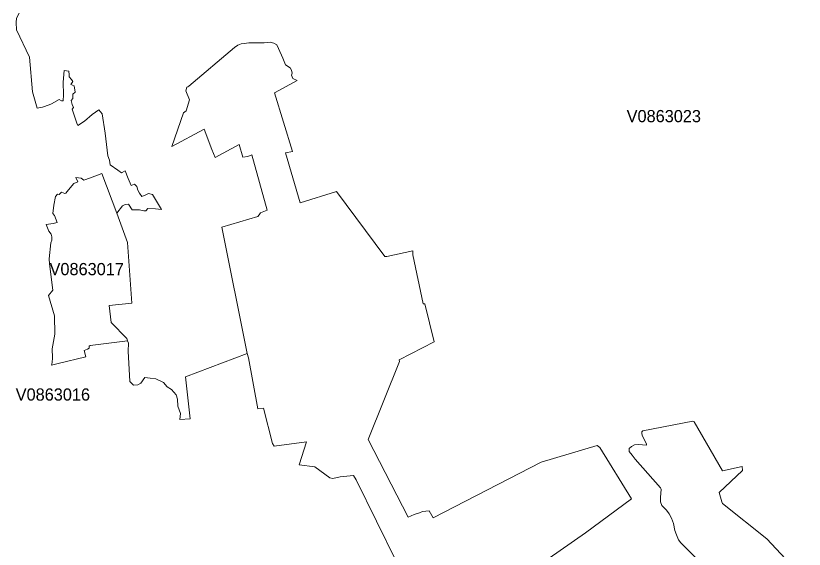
# Model space of a CAD drawing. Extents: x 369010 to 735936, y 6377141 to 6616555.
# Drawn here: x 484922 to 491389, y 6476294 to 6480668 of the extents above; entities that cross this region are included whole.
import ezdxf
from ezdxf.enums import TextEntityAlignment as Align

# ---------------------------------------------------------------- set-up
doc = ezdxf.new("R2010")
doc.units = 0
doc.header["$LTSCALE"] = 40
doc.layers.add('3', color=7, linetype='Continuous', lineweight=13)
doc.layers.add('4', color=7, linetype='Continuous')

msp = doc.modelspace()

# ---------------------------------------------------------------- linework, layer by layer
at = {"layer": '3'}
for points in [[(484948.9, 6480690.72), (484928.21, 6480649.17), (484924.9, 6480613.92), (484928.21, 6480552.85), (485034.14, 6480327.93), (485058.3, 6480045.25), (485096.86, 6479911.85), (485140.22, 6479919.96), (485194.84, 6479939.16), (485215.69, 6479945.62), (485278.42, 6479981.03), (485297.62, 6479971.44), (485309.37, 6479971.44), (485314.33, 6480019.27), (485309.37, 6480123.37), (485317.64, 6480219.03), (485357.2, 6480214.06), (485360.51, 6480184.44), (485358.85, 6480167.89), (485378.71, 6480144.72), (485388.65, 6480129.99), (485373.75, 6480103.51), (485401.89, 6480093.58), (485408.51, 6480042.44), (485390.3, 6480024.23), (485390.3, 6479989.64), (485375.4, 6479973.09), (485383.68, 6479941.64), (485395.27, 6479916.98), (485385.34, 6479903.74), (485421.58, 6479786.57), (485431.51, 6479768.36), (485486.13, 6479803.12), (485548.85, 6479857.57), (485603.3, 6479897.12), (485631.27, 6479864.19), (485654.44, 6479705.64), (485677.62, 6479519.61), (485690.69, 6479484.85), (485697.31, 6479445.3), (485760.04, 6479402.43), (485789.83, 6479379.26), (485819.45, 6479397.47), (485842.62, 6479334.74), (485869.1, 6479275.33), (485895.42, 6479286.75), (485915.28, 6479267.05), (485923.06, 6479239.41), (485937.95, 6479212.93), (485954.5, 6479186.62), (485989.09, 6479199.69), (486010.61, 6479209.62), (486042.05, 6479201.35), (486117.86, 6479079.2), (486068.37, 6479085.82), (486005.64, 6479087.48), (485989.09, 6479067.62), (485971.05, 6479067.62), (485936.3, 6479077.55), (485876.88, 6479077.55), (485847.09, 6479123.89), (485819.12, 6479120.58), (485795.95, 6479108.99), (485750.93, 6479049.25), (485838.15, 6478809.76), (485874.56, 6478310.6), (485689.03, 6478292.56), (485703.27, 6478152.05), (485832.03, 6478021.96), (485837.33, 6478003.92), (485845.77, 6477983.24), (485843.28, 6477917.53), (485858.51, 6477669.94), (485888.8, 6477639.48), (485921.73, 6477642.13), (485946.89, 6477654.71), (485979.83, 6477702.71), (486025.34, 6477695.09), (486070.85, 6477690.13), (486134.08, 6477659.84), (486164.36, 6477624.42), (486199.78, 6477604.23), (486237.68, 6477558.72), (486247.78, 6477523.3), (486250.26, 6477467.69), (486273.1, 6477406.95), (486267.97, 6477356.47), (486351.38, 6477364.09), (486313.48, 6477707.84), (486820.42, 6477899.16), (486612.38, 6478935.88), (486906.48, 6479021.44), (486919.23, 6479035.34), (486929.65, 6479052.72)], [(485750.93, 6479049.25), (485795.95, 6479108.99), (485819.12, 6479120.58), (485847.09, 6479123.89), (485876.88, 6479077.55), (485936.3, 6479077.55), (485971.05, 6479067.62), (485989.09, 6479067.62), (486005.64, 6479087.48), (486068.37, 6479085.82), (486117.86, 6479079.2), (486042.05, 6479201.35), (486010.61, 6479209.62), (485989.09, 6479199.69), (485954.5, 6479186.62), (485937.95, 6479212.93), (485923.06, 6479239.41), (485915.28, 6479267.05), (485895.42, 6479286.75), (485869.1, 6479275.33), (485842.62, 6479334.74), (485819.45, 6479397.47), (485789.83, 6479379.26), (485760.04, 6479402.43), (485697.31, 6479445.3), (485690.69, 6479484.85), (485677.62, 6479519.61), (485654.44, 6479705.64), (485631.27, 6479864.19), (485603.3, 6479897.12), (485548.85, 6479857.57), (485486.13, 6479803.12), (485431.51, 6479768.36), (485421.58, 6479786.57), (485385.34, 6479903.74), (485395.27, 6479916.98), (485383.68, 6479941.64), (485375.4, 6479973.09), (485390.3, 6479989.64), (485390.3, 6480024.23), (485408.51, 6480042.44), (485401.89, 6480093.58), (485373.75, 6480103.51), (485388.65, 6480129.99), (485378.71, 6480144.72), (485358.85, 6480167.89), (485360.51, 6480184.44), (485357.2, 6480214.06), (485317.64, 6480219.03), (485309.37, 6480123.37), (485314.33, 6480019.27), (485309.37, 6479971.44), (485297.62, 6479971.44), (485278.42, 6479981.03), (485215.69, 6479945.62), (485194.84, 6479939.16), (485140.22, 6479919.96), (485096.86, 6479911.85), (485058.3, 6480045.25), (485034.14, 6480327.93), (484928.21, 6480552.85), (484924.9, 6480613.92), (484928.21, 6480649.17), (484948.9, 6480690.72)], [(486929.65, 6479052.72), (486985.1, 6479074.73), (486857.66, 6479528.55), (486824.23, 6479512.99), (486783.51, 6479508.02), (486754.38, 6479612.13), (486556.28, 6479505.38), (486529.63, 6479571.41), (486467.4, 6479739.07), (486203.26, 6479595.58), (486298.42, 6479871.14), (486320.1, 6479888.85), (486348.07, 6479979.05), (486316.3, 6480053.86), (486323.91, 6480083.15), (486332.68, 6480085.63), (486340.46, 6480090.76), (486715.99, 6480409.03), (486742.63, 6480426.74), (486769.28, 6480436.83), (486794.77, 6480441.96), (486832.83, 6480445.77), (486895.06, 6480445.77), (486928.99, 6480446.93), (486958.12, 6480446.93), (487008.93, 6480450.73), (487039.38, 6480444.45), (487062.22, 6480429.22), (487077.45, 6480398.77), (487113.03, 6480319.99), (487129.58, 6480279.44), (487133.39, 6480265.37), (487171.45, 6480241.37), (487184.2, 6480221.02), (487188, 6480198.18), (487182.87, 6480181.63), (487195.62, 6480153.66), (487229.88, 6480138.43), (487044.51, 6480036.81), (487191.15, 6479555.52), (487134.05, 6479545.43), (487254.7, 6479135.31), (487553.11, 6479227.99), (487949.32, 6478694.74), (487965.71, 6478694.74), (488178.88, 6478741.41), (488178.88, 6478708.31), (488262.79, 6478304.64), (488278.01, 6478304.64), (488354.15, 6477995.48), (488067.16, 6477845.7), (488069.64, 6477832.96), (487813.28, 6477192.13), (488140.98, 6476557.25), (488189.3, 6476577.61), (488232.33, 6476592.84), (488257.82, 6476602.93), (488313.76, 6476608.06), (488346.7, 6476552.12), (489231.98, 6477008.75), (489691.09, 6477143.3), (489713.93, 6477128.08), (489972.44, 6476707.37), (489594.6, 6476428.49), (489180.67, 6476139.02)], [(488278.01, 6478304.64), (488262.79, 6478304.64), (488178.88, 6478708.31), (488178.88, 6478741.41), (487965.71, 6478694.74), (487949.32, 6478694.74), (487553.11, 6479227.99), (487254.7, 6479135.31), (487134.05, 6479545.43), (487191.15, 6479555.52), (487044.51, 6480036.81), (487229.88, 6480138.43), (487195.62, 6480153.66), (487182.87, 6480181.63), (487188, 6480198.18), (487184.2, 6480221.02), (487171.45, 6480241.37), (487133.39, 6480265.37), (487129.58, 6480279.44), (487113.03, 6480319.99), (487077.45, 6480398.77), (487062.22, 6480429.22), (487039.38, 6480444.45), (487008.93, 6480450.73), (486958.12, 6480446.93), (486928.99, 6480446.93), (486895.06, 6480445.77), (486832.83, 6480445.77), (486794.77, 6480441.96), (486769.28, 6480436.83), (486742.63, 6480426.74), (486715.99, 6480409.03), (486340.46, 6480090.76), (486332.68, 6480085.63), (486323.91, 6480083.15), (486316.3, 6480053.86), (486348.07, 6479979.05), (486320.1, 6479888.85), (486298.42, 6479871.14), (486203.26, 6479595.58), (486467.4, 6479739.07), (486529.63, 6479571.41), (486556.28, 6479505.38), (486754.38, 6479612.13), (486783.51, 6479508.02), (486824.23, 6479512.99), (486857.66, 6479528.55), (486985.1, 6479074.73), (486929.65, 6479052.72), (486919.23, 6479035.34), (486906.48, 6479021.44), (486612.38, 6478935.88), (486820.42, 6477899.16)], [(488048.13, 6476185.2), (487714.47, 6476863.77), (487691.8, 6476899.02), (487583.06, 6476886.44), (487523.65, 6476873.7), (487498.49, 6476878.66), (487374.53, 6476969.69), (487245.6, 6476984.92), (487306.34, 6477174.42), (487041.7, 6477139), (487026.47, 6477161.84), (486953.15, 6477449.98), (486907.64, 6477444.85), (486831.84, 6477861.92), (486820.42, 6477899.16), (486313.48, 6477707.84), (486351.38, 6477364.09), (486267.97, 6477356.47), (486273.1, 6477406.95), (486250.26, 6477467.69), (486247.78, 6477523.3), (486237.68, 6477558.72), (486199.78, 6477604.23), (486164.36, 6477624.42), (486134.08, 6477659.84), (486070.85, 6477690.13), (486025.34, 6477695.09), (485979.83, 6477702.71), (485946.89, 6477654.71), (485921.73, 6477642.13), (485888.8, 6477639.48), (485858.51, 6477669.94), (485843.28, 6477917.53), (485845.77, 6477983.24), (485837.33, 6478003.92), (485530.81, 6477965.36), (485524.36, 6477960.07), (485524.36, 6477943.35), (485510.13, 6477933.09), (485483.15, 6477922.83), (485496.06, 6477871.19), (485270.48, 6477817.07), (485213.87, 6477801.68), (485221.65, 6477824.85), (485224.13, 6477862.25), (485221.65, 6477936.89), (485243.5, 6478056.72), (485239.69, 6478208.16), (485190.7, 6478375.65), (485225.46, 6478419.34), (485197.49, 6478634.49), (485196.99, 6478674.21), (485208.58, 6478805.62), (485217.51, 6478828.3), (485217.51, 6478855.28), (485211.06, 6478877.12), (485193.02, 6478902.94), (485171.17, 6478955.74), (485229.1, 6478963.52), (485260.05, 6478973.78), (485239.36, 6479029.22), (485225.29, 6479047.26), (485234.23, 6479115.61), (485247.14, 6479186.45), (485263.86, 6479205.81), (485278.09, 6479201.84), (485296.13, 6479221.21), (485323.11, 6479210.94), (485333.53, 6479213.43), (485354.05, 6479240.57), (485399.24, 6479293.37), (485431.35, 6479306.27), (485413.31, 6479342.35), (485458.49, 6479335.9), (485480.33, 6479319.18), (485534.45, 6479338.55), (485627.3, 6479375.79), (485750.93, 6479049.25)], [(489180.67, 6476139.02), (489594.6, 6476428.49), (489972.44, 6476707.37), (489713.93, 6477128.08), (489691.09, 6477143.3), (489231.98, 6477008.75), (488346.7, 6476552.12), (488313.76, 6476608.06), (488257.82, 6476602.93), (488232.33, 6476592.84), (488189.3, 6476577.61), (488140.98, 6476557.25), (487813.28, 6477192.13), (488069.64, 6477832.96), (488067.16, 6477845.7), (488354.15, 6477995.48), (488278.01, 6478304.64)], [(486820.42, 6477899.16), (486831.84, 6477861.92), (486907.64, 6477444.85), (486953.15, 6477449.98), (487026.47, 6477161.84), (487041.7, 6477139), (487306.34, 6477174.42), (487245.6, 6476984.92), (487374.53, 6476969.69), (487498.49, 6476878.66), (487523.65, 6476873.7), (487583.06, 6476886.44), (487691.8, 6476899.02), (487714.47, 6476863.77), (488048.13, 6476185.2)], [(490530.19, 6476192.81), (490377.43, 6476345.57), (490357.57, 6476370.73), (490341.35, 6476410.45), (490328.61, 6476446.53), (490316.03, 6476504.13), (490301.63, 6476547.49), (490279.95, 6476583.57), (490258.27, 6476614.19), (490222.35, 6476652.09), (490211.43, 6476680.88), (490211.43, 6476716.96), (490215.07, 6476785.48), (490211.43, 6476796.41), (490002.23, 6477032.58), (489978.73, 6477065.02), (489953.58, 6477095.64), (489953.41, 6477118.97), (489973.27, 6477137.01), (489996.61, 6477149.59), (490029.21, 6477151.41), (490094.09, 6477147.77), (490095.91, 6477158.69), (490059.83, 6477225.39), (490056.19, 6477245.25), (490058.01, 6477256.01), (490065.29, 6477265.11), (490474.58, 6477342.57), (490487.33, 6477337.11), (490717.71, 6476935.43), (490880.07, 6476971.51), (490883.71, 6476939.07), (490691.23, 6476759.33), (490714.56, 6476683.53), (490720.03, 6476669.13), (491081.65, 6476379.34), (491389.16, 6476049.98)], [(491389.16, 6476049.98), (491081.65, 6476379.34), (490720.03, 6476669.13), (490714.56, 6476683.53), (490691.23, 6476759.33), (490883.71, 6476939.07), (490880.07, 6476971.51), (490717.71, 6476935.43), (490487.33, 6477337.11), (490474.58, 6477342.57), (490065.29, 6477265.11), (490058.01, 6477256.01), (490056.19, 6477245.25), (490059.83, 6477225.39), (490095.91, 6477158.69), (490094.09, 6477147.77), (490029.21, 6477151.41), (489996.61, 6477149.59), (489973.27, 6477137.01), (489953.41, 6477118.97), (489953.58, 6477095.64), (489978.73, 6477065.02), (490002.23, 6477032.58), (490211.43, 6476796.41), (490215.07, 6476785.48), (490211.43, 6476716.96), (490211.43, 6476680.88), (490222.35, 6476652.09), (490258.27, 6476614.19), (490279.95, 6476583.57), (490301.63, 6476547.49), (490316.03, 6476504.13), (490328.61, 6476446.53), (490341.35, 6476410.45), (490357.57, 6476370.73), (490377.43, 6476345.57), (490530.19, 6476192.81)]]:
    msp.add_lwpolyline(points, dxfattribs=at)
msp.add_lwpolyline([(485837.33, 6478003.92), (485832.03, 6478021.96), (485703.27, 6478152.05), (485689.03, 6478292.56), (485874.56, 6478310.6), (485838.15, 6478809.76), (485750.93, 6479049.25), (485627.3, 6479375.79), (485534.45, 6479338.55), (485480.33, 6479319.18), (485458.49, 6479335.9), (485413.31, 6479342.35), (485431.35, 6479306.27), (485399.24, 6479293.37), (485354.05, 6479240.57), (485333.53, 6479213.43), (485323.11, 6479210.94), (485296.13, 6479221.21), (485278.09, 6479201.84), (485263.86, 6479205.81), (485247.14, 6479186.45), (485234.23, 6479115.61), (485225.29, 6479047.26), (485239.36, 6479029.22), (485260.05, 6478973.78), (485229.1, 6478963.52), (485171.17, 6478955.74), (485193.02, 6478902.94), (485211.06, 6478877.12), (485217.51, 6478855.28), (485217.51, 6478828.3), (485208.58, 6478805.62), (485196.99, 6478674.21), (485197.49, 6478634.49), (485225.46, 6478419.34), (485190.7, 6478375.65), (485239.69, 6478208.16), (485243.5, 6478056.72), (485221.65, 6477936.89), (485224.13, 6477862.25), (485221.65, 6477824.85), (485213.87, 6477801.68), (485270.48, 6477817.07), (485496.06, 6477871.19), (485483.15, 6477922.83), (485510.13, 6477933.09), (485524.36, 6477943.35), (485524.36, 6477960.07), (485530.81, 6477965.36)], close=True, dxfattribs=at)

# ---------------------------------------------------------------- texts
at = {"layer": '4'}
for s, p in [('V0863023', (490237.39, 6479795.47)), ('V0863017', (485503.8, 6478540.93)), ('V0863016', (485226.1, 6477512.4))]:
    msp.add_text(s, height=100, dxfattribs=at).set_placement(p, align=Align.CENTER)

doc.saveas('drawing.dxf')
